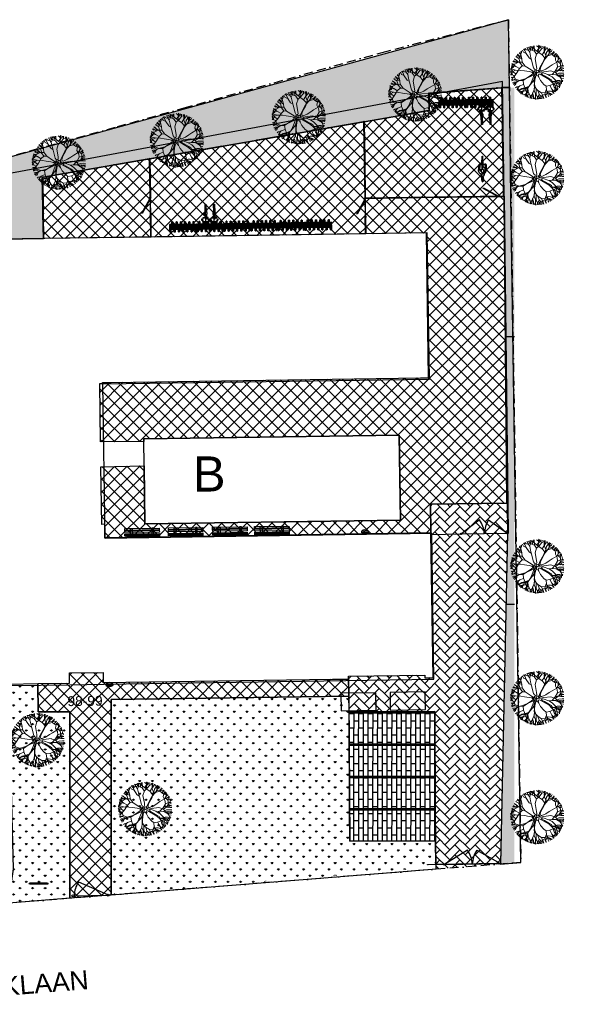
# Model space of a CAD drawing. Extents: x 147111805 to 147230536, y 410950310 to 411028142.
# Tile 260 of 260: x 147191319 to 147230536, y 410950310 to 411020410. Entities that reach past the tile are written whole.
import ezdxf

# ---------------------------------------------------------------- set-up
doc = ezdxf.new("R2010")
doc.units = 0
doc.header["$LTSCALE"] = 100
doc.linetypes.add('BORDER', pattern=[44.45, 12.7, -6.35, 12.7, -6.35, 0, -6.35])
doc.layers.add('T--A9041--_VERHARDINGEN_Bestraat', color=7, linetype='Continuous', true_color=0xcba65d, transparency=0.3)
doc.layers.add('T--A9041--_VERHARDINGEN_Fietsenhok', color=52, linetype='Continuous', transparency=0.3)
doc.layers.add('T--A9041--_VERHARDINGEN_Tegels', color=9, linetype='Continuous', transparency=0.3)
doc.layers.add('T--A9042--_BEPLANTINGEN', color=81, linetype='Continuous', lineweight=0)
doc.layers.add('T--L9042--_BEPLANTINGEN_Bomen', color=82, linetype='Continuous', lineweight=0)
for name, color, linetype in [('T--L$1----_PERCEELSGRENS', 6, 'BORDER'), ('T--L9020--_GEBOUW_Contour', 1, 'Continuous'), ('T--L9032--_HEKWERK_018', 1, 'FENCELINE1'), ('T--L9032--_HEKWERK_050', 4, 'FENCELINE1'), ('T--L9041--_VERHARDINGEN', 9, 'Continuous'), ('T--L9042--_BEPLANTINGEN', 3, 'Continuous'), ('T--L9071--_TERREINMEUBILAIR_Stoelen', 1, 'Continuous'), ('T--L9071--_TERREINMEUBILAIR_Tafels', 30, 'Continuous'), ('T--T$1----_ADRES_Huisnummer', 4, 'Continuous'), ('T--T$1----_ADRES_Straat', 7, 'Continuous'), ('T--T9020--_GEBOUW', 170, 'Continuous')]:
    doc.layers.add(name, color=color, linetype=linetype)
doc.layers.add('T--L9071--_TERREINMEUBILAIR_Afvalbak', color=7, linetype='Continuous', true_color=0xf8991e)
doc.layers.add('T--L9071--_TERREINMEUBILAIR_Fietsrek', color=7, linetype='Continuous', true_color=0xf8991e)
doc.styles.add('KW1C', font='isocpeur.ttf', dxfattribs={"height": 250})
doc.styles.get("Standard").update_dxf_attribs({"font": 'arial.ttf'})
doc.linetypes.add('FENCELINE1', pattern='A,6.35,-2.54,[133,ltypeshp.shx,S=2.54,R=0,X=-2.54,Y=0],-2.54,25.4', length=36.83)

# ---------------------------------------------------------------- blocks, each defined once
blk = doc.blocks.new('boom13')
at = {"layer": 'T--L9042--_BEPLANTINGEN_Bomen'}
for p, q in [((-606, 955), (-1011, 1186)), ((-679, 738), (-388, 450)), ((-449, 798), (-606, 955)), ((-370, 711), (-449, 798)), ((-213, 484), (-370, 711)), ((137, 948), (50, 672)), ((299, 369), (659, 718)), ((-966, 249), (-645, 88)), ((-204, 179), (-722, 696)), ((-645, 88), (-379, 36)), ((-388, 450), (-261, 327)), ((-379, 36), (-204, 40)), ((-261, 327), (-187, 297)), ((-156, 367), (-213, 484)), ((-170, 127), (-204, 179)), ((-204, 40), (-170, 70)), ((-187, 297), (-156, 327)), ((-170, 70), (-170, 127)), ((-156, 327), (-156, 367)), ((50, 672), (6, 360)), ((6, 360), (32, 289)), ((32, 289), (121, 280)), ((121, 280), (299, 369)), ((228, 49), (201, 13)), ((201, 13), (201, -58)), ((388, 76), (228, 49)), ((950, 127), (388, 76)), ((201, -58), (255, -111)), ((255, -111), (362, -147)), ((362, -147), (935, -144))]:
    blk.add_line(p, q, dxfattribs=at)
for points in [[(-969, 892), (-1014, 1192), (-1158, 1337), (-1303, 1415)], [(-1254, 1296), (-1229, 1464), (-1251, 1463)], [(-1095, 1504), (-1160, 1475), (-1194, 1518)], [(-966, 249), (-1136, 377), (-1160, 636), (-1100, 999), (-1069, 1336), (-1084, 1501), (-1026, 1635)], [(-1158, 1348), (-1114, 1592)], [(-838, 771), (-961, 988), (-951, 1244), (-993, 1420), (-1088, 1527), (-1114, 1604)], [(-874, 1546), (-1008, 1540), (-1062, 1627)], [(-702, 1481), (-858, 1537), (-925, 1692)], [(-169, 984), (-173, 989), (-374, 1274), (-593, 1370), (-859, 1546), (-920, 1704)], [(-814, 1737), (-669, 1392), (-536, 1248), (-447, 981), (-524, 1248), (-480, 1481), (-536, 1726), (-569, 1837)], [(-585, 1378), (-599, 1520), (-669, 1591), (-715, 1702), (-785, 1773)], [(-708, 1694), (-659, 1803)], [(-669, 1381), (-636, 1592), (-702, 1793)], [(-413, 759), (-447, 992), (-269, 1281), (-35, 1515), (-13, 1692), (-46, 1926)], [(-257, 1303), (-235, 1570), (-369, 1759), (-402, 1881)], [(-366, 1282), (-285, 1517), (-346, 1659), (-369, 1793), (-399, 1887)], [(-313, 1681), (-246, 1770), (-257, 1904)], [(-285, 1532), (-63, 1735), (-14, 1860), (-45, 1939)], [(-189, 1626), (-250, 1894)], [(-224, 1581), (-146, 1704), (-124, 1926)], [(-55, 1742), (181, 1756), (261, 1834), (270, 1904)], [(-35, 1515), (210, 1548), (477, 1492), (599, 1537), (788, 1637), (821, 1737)], [(-22, 1868), (112, 1906)], [(137, 948), (215, 1182), (313, 1542), (331, 1778), (411, 1903)], [(354, 1515), (343, 1637), (165, 1748), (199, 1926)], [(269, 1841), (364, 1903)], [(321, 1550), (472, 1698), (497, 1863)], [(343, 1648), (488, 1704), (532, 1826)], [(499, 1715), (710, 1781)], [(590, 1752), (544, 1831)], [(707, 1648), (598, 1744), (607, 1815)], [(929, 1057), (924, 1363), (729, 1530), (715, 1656), (740, 1774)], [(800, 1490), (920, 1686)], [(848, 806), (945, 1056), (1095, 1189), (1176, 1392), (1248, 1462)], [(988, 1381), (922, 1526), (922, 1604), (933, 1648)], [(932, 1371), (1068, 1535), (1076, 1574)], [(1020, 1171), (1001, 1377), (1055, 1484), (1130, 1550)], [(1040, 1500), (1046, 1595)], [(-1509, -64), (-1555, 179), (-1512, 448), (-1563, 568), (-1672, 752), (-1774, 780)], [(-1451, 712), (-1677, 725), (-1768, 772)], [(-1157, 647), (-1453, 701), (-1638, 830), (-1700, 903)], [(-1427, 965), (-1568, 891), (-1646, 887), (-1690, 896)], [(-1598, 808), (-1608, 902), (-1661, 962)], [(-1548, 1010), (-1643, 1011)], [(-679, 738), (-791, 848), (-980, 892), (-1347, 903), (-1637, 1026)], [(-1218, 1007), (-1423, 978), (-1532, 1026), (-1602, 1097)], [(-1330, 1129), (-1455, 1092), (-1557, 1142)], [(-1383, 1234), (-1502, 1265)], [(-722, 696), (-968, 847), (-1210, 999), (-1342, 1181), (-1459, 1300)], [(-972, 987), (-1092, 1170), (-1254, 1296), (-1400, 1311)], [(-1104, 1115), (-1320, 1126), (-1373, 1231), (-1358, 1377)], [(-169, 984), (-101, 476), (-74, 236), (-3, 182), (130, 191), (264, 289), (685, 691)], [(659, 718), (855, 798), (1090, 685), (1371, 447), (1644, 247), (1792, 175), (1878, 56)], [(685, 691), (848, 929), (1012, 1163), (1200, 1286), (1325, 1397)], [(766, 803), (988, 914), (1244, 892), (1422, 926), (1533, 1014), (1611, 1037)], [(945, 124), (950, 127), (1245, 314), (1352, 529), (1541, 785), (1701, 838)], [(988, 926), (1177, 1037), (1311, 1192), (1333, 1337)], [(1098, 677), (1297, 903), (1502, 996), (1597, 1011)], [(1119, 1196), (1316, 1218), (1395, 1296)], [(1214, 1211), (1341, 1351)], [(1305, 896), (1432, 1083), (1519, 1137)], [(1311, 1192), (1478, 1159), (1478, 1181)], [(1463, 973), (1549, 932), (1627, 947)], [(1542, 801), (1542, 935), (1631, 984)], [(1600, 578), (1633, 704), (1728, 766)], [(-1529, 325), (-1650, 308), (-1752, 124), (-1932, 149)], [(-1667, 148), (-1877, 180), (-1915, 167)], [(-1395, 307), (-1656, 145), (-1699, -108), (-1799, -185), (-1913, -224)], [(-1138, 366), (-1403, 320), (-1594, 382), (-1810, 346), (-1907, 371)], [(-1674, 471), (-1860, 508)], [(-1661, 307), (-1724, 449), (-1848, 487)], [(-1613, 398), (-1733, 556), (-1840, 584)], [(-1736, 459), (-1813, 667)], [(-879, -432), (-510, -289), (-226, -147), (-217, -67), (-297, 5), (-404, 31)], [(0, 162), (-62, 137), (-62, 37), (0, 0), (100, -12), (125, 25), (112, 112), (75, 137), (37, 125), (0, 150)], [(1252, 306), (1483, 213), (1628, 268), (1763, 283), (1859, 309)], [(1360, 520), (1502, 527), (1577, 594), (1689, 634), (1764, 701)], [(1472, 391), (1592, 570), (1710, 561), (1827, 474)], [(1499, 212), (1690, -20), (1812, -74), (1893, -48)], [(1521, -126), (1674, 12), (1792, 33), (1890, 12)], [(1587, 113), (1858, 159)], [(1681, 627), (1788, 573)], [(1718, 569), (1805, 655)], [(1797, 55), (1876, 106)], [(1800, 183), (1809, 254), (1864, 261)], [(-1701, -27), (-1930, -25)], [(-879, -432), (-967, -449), (-1264, -286), (-1509, -64), (-1688, -51), (-1919, -96)], [(-1566, -256), (-1692, -185), (-1916, -173)], [(-1662, -350), (-1754, -288), (-1887, -306)], [(-1789, -188), (-1814, -330), (-1879, -359)], [(-1505, -468), (-1710, -415), (-1864, -478)], [(-1817, -341), (-1861, -422)], [(-1287, -276), (-1555, -267), (-1737, -410), (-1857, -449)], [(-891, -407), (-1135, -370), (-1495, -471), (-1706, -577), (-1854, -573)], [(-1728, -663), (-1831, -613)], [(-1693, -853), (-1356, -691), (-1218, -551), (-956, -449), (-1218, -540), (-1454, -507), (-1695, -574), (-1805, -613)], [(-1477, -889), (-1610, -694), (-1718, -666), (-1783, -695)], [(-1344, -691), (-1557, -668), (-1754, -744)], [(-492, -352), (-495, -358), (-911, -922), (-881, -1160), (-895, -1478), (-999, -1611)], [(-702, -669), (-806, -786), (-841, -977), (-833, -1345), (-941, -1639)], [(-891, -407), (-492, -352), (-218, -204), (-135, -200), (-113, -230), (-130, -300), (-237, -923)], [(-702, -669), (-359, -405), (-163, -271), (-39, -236), (59, -236), (166, -271), (264, -360), (639, -692)], [(319, -824), (184, -520), (95, -342), (15, -298), (-39, -325), (-83, -431), (-318, -1107)], [(-87, -62), (-162, -87), (-125, -162), (-62, -150), (0, -125), (0, -62), (-37, -50), (-100, -75)], [(638, -689), (708, -890), (584, -1119), (332, -1387), (120, -1650), (40, -1795), (-83, -1874)], [(75, -100), (37, -150), (112, -200), (150, -162), (137, -87), (75, -100)], [(637, -691), (642, -693), (968, -818), (1204, -776), (1522, -774), (1661, -871)], [(935, -144), (1224, -133), (1510, -124), (1721, -202), (1884, -236)], [(986, -142), (1123, -269), (1479, -385), (1713, -415), (1834, -501)], [(1486, -393), (1626, -551), (1790, -585)], [(1535, -766), (1643, -686), (1736, -728)], [(1565, -784), (1666, -680), (1736, -692)], [(1674, -672), (1756, -630)], [(1697, -28), (1699, -264), (1772, -347), (1843, -360)], [(1780, -356), (1837, -454)], [(1821, -67), (1852, -203)], [(-1602, -926), (-1703, -830)], [(-1179, -979), (-1466, -892), (-1599, -915), (-1651, -982)], [(-1443, -729), (-1491, -887), (-1643, -962)], [(-318, -1107), (-576, -1144), (-942, -1102), (-1280, -1088), (-1443, -1111), (-1580, -1060)], [(-1287, -1178), (-1533, -1146)], [(-1308, -945), (-1507, -1134)], [(-1445, -1122), (-1413, -1185), (-1455, -1222)], [(-922, -919), (-1165, -971), (-1255, -1096), (-1359, -1184), (-1424, -1259)], [(-841, -966), (-1139, -1026), (-1276, -1177), (-1346, -1326)], [(-1057, -1112), (-1057, -1328), (-1160, -1386), (-1306, -1378)], [(-1162, -1397), (-1187, -1517)], [(-892, -1157), (-1006, -1242), (-1031, -1339), (-1102, -1435), (-1127, -1532)], [(-1059, -1339), (-1017, -1461), (-1061, -1566)], [(-587, -1142), (-626, -1440), (-745, -1631), (-816, -1696)], [(-237, -923), (-239, -1212), (-245, -1498), (-333, -1704), (-375, -1866)], [(-307, -1109), (-249, -1371), (-300, -1565), (-254, -1779), (-274, -1877)], [(-235, -1363), (-61, -1615), (194, -1645), (276, -1742), (321, -1853)], [(319, -824), (428, -1069), (547, -1423), (663, -1629), (666, -1778)], [(576, -1126), (792, -1336), (874, -1546), (884, -1641)], [(717, -882), (962, -992), (1087, -1149), (1286, -1240), (1352, -1315)], [(963, -1385), (775, -1528), (752, -1636), (784, -1700)], [(784, -1343), (965, -1480), (1014, -1570)], [(963, -976), (1270, -987), (1446, -800), (1573, -792), (1689, -823)], [(966, -829), (1029, -1069), (1159, -1153), (1252, -1252), (1330, -1314)], [(1038, -1082), (966, -1374), (995, -1505), (1065, -1554)], [(1011, -1213), (1210, -1402)], [(1093, -1173), (1105, -1371), (1179, -1454)], [(1103, -1268), (1237, -1402)], [(1201, -787), (1292, -897), (1390, -917), (1490, -983), (1588, -1004)], [(1277, -995), (1434, -1138), (1473, -1149)], [(1403, -869), (1592, -998)], [(1479, -981), (1500, -1099)], [(-1099, -1424), (-1218, -1439)], [(-887, -1491), (-812, -1602), (-859, -1694)], [(-726, -1590), (-819, -1605), (-876, -1661)], [(-637, -1438), (-639, -1665), (-681, -1758)], [(-316, -1584), (-467, -1712), (-490, -1821)], [(-386, -1649), (-414, -1837)], [(-248, -1508), (-117, -1669), (-102, -1788), (-127, -1884)], [(-63, -1626), (-84, -1837), (-69, -1874)], [(-81, -1793), (-33, -1875)], [(47, -1803), (118, -1815), (122, -1870)], [(113, -1651), (122, -1880)], [(271, -1486), (445, -1614), (430, -1731), (336, -1844)], [(278, -1731), (422, -1749), (454, -1813)], [(433, -1752), (515, -1792)], [(437, -1740), (518, -1831)], [(452, -1623), (576, -1662), (633, -1760)], [(544, -1434), (501, -1641), (572, -1792)], [(750, -1647), (705, -1752)], [(853, -1505), (808, -1589), (819, -1668)], [(1006, -1508), (916, -1614)]]:
    blk.add_lwpolyline(points, dxfattribs=at)
blk = doc.blocks.new('Buitenbank vast 245x60cm')
at = {"layer": 'T--L9071--_TERREINMEUBILAIR_Stoelen', "linetype": 'Continuous'}
for points in [[(130, 2450), (130, 0), (0, 0), (0, 2450)], [(290, 2450), (290, 0), (160, 0), (160, 2450)], [(475, 2450), (475, 0), (390, 0), (390, 2450)], [(575, 2450), (575, 0), (490, 0), (490, 2450)], [(600, 1920), (600, 2050), (0, 2050), (0, 1920)], [(600, 530), (600, 400), (0, 400), (0, 530)]]:
    blk.add_lwpolyline(points, close=True, dxfattribs=at)
blk = doc.blocks.new('Afvalbak')
at = {"layer": 'T--L9071--_TERREINMEUBILAIR_Afvalbak', "linetype": 'Continuous'}
blk.add_lwpolyline([(-65, 0), (65, 0), (65, -460), (-65, -460)], close=True, dxfattribs=at)
for centre, start, end in [((225.625, -230), 141.64198395, 218.35801605), ((-225.625, -230), 321.64198395, 38.35801605)]:
    blk.add_arc(centre, 370.625, start, end, dxfattribs=at)
blk = doc.blocks.new('Ingang wb buitenpoort1')
at = {"layer": 'T--L9032--_HEKWERK_050'}
for points in [[(-985, 401), (-55, 2449)], [(0, 75), (0, 2425)]]:
    blk.add_lwpolyline(points, dxfattribs=at)
for centre in [(0, 2500), (0, 0)]:
    blk.add_circle(centre, 75, dxfattribs=at)
blk.add_arc((125, 2103), 2032, 236.89345, 266.46896, dxfattribs=at)
blk = doc.blocks.new('Ingang wb buitenpoort2')
at = {"layer": 'T--L9032--_HEKWERK_050'}
for points in [[(-1005, 3516), (-50, 5150)], [(-20, 1240), (-20, 5140)], [(-1005, 2864), (-50, 1230)], [(-20, 1140), (-20, 40)]]:
    blk.add_lwpolyline(points, dxfattribs=at)
blk.add_lwpolyline([(-40, 40), (0, 40), (0, 0), (0, 0), (-40, 0)], close=True, dxfattribs=at)
for centre in [(-20, 5190), (-20, 1190)]:
    blk.add_circle(centre, 50, dxfattribs=at)
for centre, start, end in [((105, 5218), 236.89345, 266.46896), ((105, 1162), 93.53104, 123.10655)]:
    blk.add_arc(centre, 2032, start, end, dxfattribs=at)
blk = doc.blocks.new('Ingang wb buitenpoort3')
at = {"layer": 'T--L9032--_HEKWERK_050'}
for points in [[(-985, 4126), (-30, 5410)], [(0, 2200), (0, 5400)], [(-985, 3474), (-30, 2190)], [(0, 0), (0, 2100)]]:
    blk.add_lwpolyline(points, dxfattribs=at)
for centre in [(0, 5450), (0, 2150)]:
    blk.add_circle(centre, 50, dxfattribs=at)
for centre, start, end in [((125, 5828), 236.89345, 266.46896), ((125, 1772), 93.53104, 123.10655)]:
    blk.add_arc(centre, 2032, start, end, dxfattribs=at)
blk = doc.blocks.new('Informatie bord locatie')
at = {"layer": 'T--L9071--_TERREINMEUBILAIR_Stoelen'}
blk.add_lwpolyline([(50, 50), (1180, 50), (1180, -50), (50, -50)], close=True, dxfattribs=at)
for centre in [(0, 0), (1230, 0)]:
    blk.add_circle(centre, 50, dxfattribs=at)
at = {"layer": 'T--L9071--_TERREINMEUBILAIR_Stoelen', "insert": (175, 47), "char_height": 90, "attachment_point": 1, "style": 'KW1C'}
blk.add_mtext_dynamic_manual_height_columns('Informatie bord', width=1099.89, gutter_width=1250, heights=[0], dxfattribs=at)
blk = doc.blocks.new('*U36')
at = {"layer": 'T--L9071--_TERREINMEUBILAIR_Tafels'}
blk.add_lwpolyline([(-2500, 1250), (-2500, 0), (0, 0), (0, 1250)], close=True, dxfattribs=at)
blk = doc.blocks.new('Fietsenstalling ingang leerlingen')
at = {"layer": 'T--L9032--_HEKWERK_018'}
for points in [[(0, 756), (60, 756), (60, 696), (0, 696)], [(60, 726), (60, 746), (85, 746), (85, 706), (60, 706)], [(60, 706), (120, 706), (120, 696), (60, 696)], [(265, 1345), (1278, 760), (1258, 725), (245, 1310)], [(1330, 756), (1390, 756), (1390, 696), (1330, 696)]]:
    blk.add_lwpolyline(points, close=True, dxfattribs=at)
blk = doc.blocks.new('Hekwerkpaal fietsenstalling 6cm')
at = {"layer": 'T--L9032--_HEKWERK_018'}
blk.add_circle((0, 0), 30, dxfattribs=at)
blk = doc.blocks.new('Standaard heklengte 252cm')
at = {"layer": 'T--L9032--_HEKWERK_018', "ltscale": 0.1}
blk.add_line((10, 5), (2510, 5), dxfattribs=at)
at = {"layer": 'T--L9032--_HEKWERK_018'}
for points in [[(10, 0), (0, 0), (0, 10), (10, 10)], [(2520, 0), (2510, 0), (2510, 10), (2520, 10)]]:
    blk.add_lwpolyline(points, close=True, dxfattribs=at)
at = {"layer": 'T--L9032--_HEKWERK_018', "color": 8, "linetype": 'Continuous'}
blk.add_lwpolyline([(2510, -5), (10, -5), (10, 15), (2510, 15)], close=True, dxfattribs=at)
blk = doc.blocks.new('Fietsenstalling Weidonklaan B')
at = {"layer": 'T--L9032--_HEKWERK_018', "ltscale": 0.1}
for p, q in [((-10249, 32482), (-10267, 32776)), ((-10106, 30226), (-10244, 32402)), ((-2530, 32776), (-2530, 32531)), ((-2530, 31121), (-2530, 30731)), ((-9901, 27611), (-8761, 27601)), ((-8715, 27561), (-8395, 25526)), ((-7947, 22938), (-5150, 22951)), ((-5541, 7646), (-2840, 7646)), ((-1758, 0), (-10, 0))]:
    blk.add_line(p, q, dxfattribs=at)
at = {"layer": 'T--L9032--_HEKWERK_018', "ltscale": 0.08}
blk.add_line((-1430, 7646), (-70, 7646), dxfattribs=at)
at = {"layer": 'T--L9032--_HEKWERK_018', "color": 8, "linetype": 'Continuous'}
for points in [[(-10259, 32481), (-10277, 32776), (-10257, 32777), (-10239, 32483)], [(-10116, 30226), (-10254, 32402), (-10234, 32403), (-10096, 30227)], [(-2540, 32531), (-2540, 32776), (-2520, 32776), (-2520, 32531)], [(-2540, 30731), (-2540, 31121), (-2520, 31121), (-2520, 30731)], [(-9901, 27621), (-8761, 27611), (-8761, 27591), (-9901, 27601)], [(-8405, 25524), (-8725, 27559), (-8705, 27562), (-8385, 25527)], [(-5150, 22941), (-7947, 22928), (-7947, 22948), (-5150, 22961)], [(-2840, 7636), (-5541, 7636), (-5541, 7656), (-2840, 7656)], [(-70, 7636), (-1430, 7636), (-1430, 7656), (-70, 7656)], [(-10, -10), (-1758, -10), (-1758, 10), (-10, 10)]]:
    blk.add_lwpolyline(points, close=True, dxfattribs=at)
at = {"layer": 'T--L9032--_HEKWERK_018'}
for points in [[(-10272, 32776), (-10273, 32786), (-10263, 32787), (-10262, 32777)], [(-10253, 32472), (-10254, 32482), (-10244, 32482), (-10243, 32472)], [(-10249, 32402), (-10249, 32412), (-10239, 32412), (-10239, 32402)], [(-2535, 32776), (-2535, 32786), (-2525, 32786), (-2525, 32776)], [(-2535, 32521), (-2535, 32531), (-2525, 32531), (-2525, 32521)], [(-2535, 31121), (-2535, 31131), (-2525, 31131), (-2525, 31121)], [(-10111, 30216), (-10111, 30226), (-10101, 30227), (-10101, 30217)], [(-2535, 30721), (-2535, 30731), (-2525, 30731), (-2525, 30721)], [(-9911, 27616), (-9901, 27616), (-9901, 27606), (-9911, 27606)], [(-8761, 27606), (-8751, 27606), (-8751, 27596), (-8761, 27596)], [(-8720, 27560), (-8721, 27570), (-8712, 27572), (-8710, 27562)], [(-8398, 25515), (-8400, 25525), (-8390, 25527), (-8388, 25517)], [(-7947, 22933), (-7957, 22933), (-7957, 22943), (-7947, 22943)], [(-5140, 22946), (-5150, 22946), (-5150, 22956), (-5140, 22956)], [(-1160, 22946), (-1170, 22946), (-1170, 22956), (-1160, 22956)], [(-90, 22941), (-1160, 22941), (-1160, 22961), (-90, 22961)], [(-80, 22946), (-90, 22946), (-90, 22956), (-80, 22956)], [(-5541, 7641), (-5551, 7641), (-5551, 7651), (-5541, 7651)], [(-2830, 7641), (-2840, 7641), (-2840, 7651), (-2830, 7651)], [(-1430, 7641), (-1440, 7641), (-1440, 7651), (-1430, 7651)], [(-60, 7641), (-70, 7641), (-70, 7651), (-60, 7651)], [(-1758, -5), (-1768, -5), (-1768, 5), (-1758, 5)], [(0, -5), (-10, -5), (-10, 5), (0, 5)]]:
    blk.add_lwpolyline(points, close=True, dxfattribs=at)
for p in [(-10240, 32811), (-7660, 32811), (-5080, 32811), (-4348, -5)]:
    blk.add_blockref('Standaard heklengte 252cm', p, dxfattribs=at)
for name, p, rotation in [('Fietsenstalling ingang leerlingen', (-1804, 31131), 89.99999999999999), ('Standaard heklengte 252cm', (-10107, 30156), 273.6159874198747), ('Standaard heklengte 252cm', (-2525, 28141), 90), ('Standaard heklengte 252cm', (-2525, 25561), 90), ('Standaard heklengte 252cm', (-7987, 22968), 98.94212816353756), ('Standaard heklengte 252cm', (-2525, 22981), 90), ('Standaard heklengte 252cm', (-7586, 20420), 98.94212816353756), ('Standaard heklengte 252cm', (-2560, 22956), 180), ('Fietsenstalling ingang leerlingen', (-1170, 23677), 180), ('Hekwerkpaal fietsenstalling 6cm', (-50, 22951), 270), ('Standaard heklengte 252cm', (-7185, 17871), 98.94212816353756), ('Standaard heklengte 252cm', (-6784, 15322), 98.94212816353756), ('Standaard heklengte 252cm', (-6383, 12774), 98.94212816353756), ('Standaard heklengte 252cm', (-5982, 10225), 98.94212816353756), ('Standaard heklengte 252cm', (-5581, 7676), 98.94212816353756), ('Standaard heklengte 252cm', (-5180, 5128), 98.94212816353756), ('Fietsenstalling ingang leerlingen', (-1440, 8372), 180), ('Standaard heklengte 252cm', (-4779, 2579), 98.94212816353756), ('Standaard heklengte 252cm', (-4378, 30), 98.94212816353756)]:
    blk.add_blockref(name, p, dxfattribs=dict(at, rotation=rotation))
at = {"layer": 'T--L9032--_HEKWERK_050'}
for p, rotation in [((-10270, 32816), 270), ((-10246, 32442), 273.6159874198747), ((-7690, 32816), 270), ((-5110, 32816), 270), ((-2530, 32816), 270), ((-10104, 30187), 273.6159874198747), ((-2530, 30691), 270), ((-2530, 28111), 270), ((-9941, 27612), 183.6159874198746), ((-8721, 27600), 179.470303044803), ((-8389, 25486), 278.9421281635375), ((-2530, 25531), 270), ((-7987, 22938), 278.9421281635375), ((-5110, 22951), 270), ((-7586, 20389), 278.9421281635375), ((-7185, 17840), 278.9421281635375), ((-6784, 15292), 278.9421281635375), ((-6383, 12743), 278.9421281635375), ((-5982, 10195), 278.9421281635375), ((-5581, 7646), 278.9421281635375), ((-30, 7646), 270), ((-5180, 5097), 278.9421281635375), ((-4779, 2549), 278.9421281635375), ((-4378, 0), 278.9421281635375), ((-1798, 0), 270)]:
    blk.add_blockref('Hekwerkpaal fietsenstalling 6cm', p, dxfattribs=dict(at, rotation=rotation))
blk = doc.blocks.new('Fietsenrek 13x')
at = {"layer": 'T--L9071--_TERREINMEUBILAIR_Fietsrek'}
for points in [[(0, 0), (1925, 0), (1925, 350), (0, 350)], [(27.5, 335), (42.5, 335), (42.5, -185), (27.5, -185)], [(30, 30), (1895, 30), (1895, 320), (30, 320)], [(82.5, 335), (97.5, 335), (97.5, -185), (82.5, -185)], [(192.5, 15), (177.5, 15), (177.5, 535), (192.5, 535)], [(192.5, 535), (232.5, 535), (232.5, 530), (192.5, 530)], [(247.5, 15), (232.5, 15), (232.5, 535), (247.5, 535)], [(327.5, 335), (342.5, 335), (342.5, -185), (327.5, -185)], [(382.5, 335), (397.5, 335), (397.5, -185), (382.5, -185)], [(492.5, 15), (477.5, 15), (477.5, 535), (492.5, 535)], [(492.5, 535), (532.5, 535), (532.5, 530), (492.5, 530)], [(547.5, 15), (532.5, 15), (532.5, 535), (547.5, 535)], [(627.5, 335), (642.5, 335), (642.5, -185), (627.5, -185)], [(682.5, 335), (697.5, 335), (697.5, -185), (682.5, -185)], [(792.5, 15), (777.5, 15), (777.5, 535), (792.5, 535)], [(792.5, 535), (832.5, 535), (832.5, 530), (792.5, 530)], [(847.5, 15), (832.5, 15), (832.5, 535), (847.5, 535)], [(927.5, 335), (942.5, 335), (942.5, -185), (927.5, -185)], [(982.5, 335), (997.5, 335), (997.5, -185), (982.5, -185)], [(1092.5, 15), (1077.5, 15), (1077.5, 535), (1092.5, 535)], [(1092.5, 535), (1132.5, 535), (1132.5, 530), (1092.5, 530)], [(1147.5, 15), (1132.5, 15), (1132.5, 535), (1147.5, 535)], [(1227.5, 335), (1242.5, 335), (1242.5, -185), (1227.5, -185)], [(1282.5, 335), (1297.5, 335), (1297.5, -185), (1282.5, -185)], [(1392.5, 15), (1377.5, 15), (1377.5, 535), (1392.5, 535)], [(1392.5, 535), (1432.5, 535), (1432.5, 530), (1392.5, 530)], [(1447.5, 15), (1432.5, 15), (1432.5, 535), (1447.5, 535)], [(1527.5, 335), (1542.5, 335), (1542.5, -185), (1527.5, -185)], [(1582.5, 335), (1597.5, 335), (1597.5, -185), (1582.5, -185)], [(1692.5, 15), (1677.5, 15), (1677.5, 535), (1692.5, 535)], [(1692.5, 535), (1732.5, 535), (1732.5, 530), (1692.5, 530)], [(1747.5, 15), (1732.5, 15), (1732.5, 535), (1747.5, 535)], [(1827.5, 335), (1842.5, 335), (1842.5, -185), (1827.5, -185)], [(1882.5, 335), (1897.5, 335), (1897.5, -185), (1882.5, -185)], [(82.5, -185), (42.5, -185), (42.5, -180), (82.5, -180)], [(382.5, -185), (342.5, -185), (342.5, -180), (382.5, -180)], [(682.5, -185), (642.5, -185), (642.5, -180), (682.5, -180)], [(982.5, -185), (942.5, -185), (942.5, -180), (982.5, -180)], [(1282.5, -185), (1242.5, -185), (1242.5, -180), (1282.5, -180)], [(1582.5, -185), (1542.5, -185), (1542.5, -180), (1582.5, -180)], [(1882.5, -185), (1842.5, -185), (1842.5, -180), (1882.5, -180)]]:
    blk.add_lwpolyline(points, close=True, dxfattribs=at)
blk = doc.blocks.new('Fiets met persoon 021')
for p, q in [((-38, 1550), (12, 1550)), ((-38, 1264), (-38, 1550)), ((-25, 1550), (-25, 1850)), ((-25, 1850), (-25, 1850)), ((-25, 1850), (0, 1850)), ((-25, 1550), (-25, 1550)), ((0, 1850), (0, 1550)), ((12, 1550), (12, 1264)), ((-239, 1249), (-288, 1235)), ((-288, 1235), (-280, 1211)), ((-254, 1218), (-280, 1211)), ((-200, 889), (-200, 839)), ((-200, 889), (-178, 889)), ((-200, 839), (-199, 839)), ((-182, 1264), (166, 1264)), ((-180, 1239), (162, 1239)), ((-142, 889), (-125, 889)), ((-135, 839), (-125, 839)), ((-125, 889), (-125, 785)), ((-125, 864), (-100, 864)), ((-100, 864), (-100, 833)), ((-38, 1150), (-38, 1239)), ((-38, 1150), (12, 1150)), ((-25, 903), (-25, 1150)), ((-25, 1150), (-25, 1150)), ((0, 1150), (0, 902)), ((12, 1239), (12, 1150)), ((73, 739), (75, 739)), ((162, 1239), (172, 1236)), ((245, 1241), (266, 1235)), ((255, 1212), (259, 1211)), ((266, 1235), (259, 1211)), ((-103, 588), (-135, 522)), ((-91, 450), (69, 450)), ((-88, 374), (-88, 124)), ((-88, 374), (62, 374)), ((-88, 324), (62, 324)), ((-88, 274), (62, 274)), ((-88, 224), (62, 224)), ((-88, 174), (62, 174)), ((-88, 124), (62, 124)), ((-38, 50), (-38, 450)), ((-38, 50), (12, 50)), ((-25, 50), (-25, 50)), ((-25, 0), (-25, 50)), ((-25, 0), (0, 0)), ((0, 50), (0, 0)), ((12, 450), (12, 50)), ((62, 124), (62, 374)), ((81, 587), (114, 522))]:
    blk.add_line(p, q)
for points in [[(-231, 1265), (-286, 1153), (-303, 918), (-315, 873), (-312, 824), (-297, 759), (-274, 704), (-228, 651), (-150, 597), (-48, 577), (3, 578), (77, 586), (132, 609), (180, 655), (215, 723), (240, 778), (270, 873), (272, 1159), (238, 1262), (211, 1273, 0.494374), (163, 1259), (179, 1215), (152, 873), (121, 828), (112, 796), (87, 766)], [(-231, 1265, -0.52003), (-184, 1278), (-180, 1239), (-209, 1142), (-216, 901), (-216, 860), (-186, 794), (-113, 785)]]:
    blk.add_lwpolyline(points, format="xyb")
for points in [[(-127, 785), (-142, 889), (-165, 905), (-190, 874), (-202, 830)], [(109, 531), (122, 555), (125, 606)]]:
    blk.add_lwpolyline(points)
blk.add_lwpolyline([(-18, 904, 0.121871), (-52, 894, 0.105302), (-83, 867, 0.088066), (-101, 828, 0.078834), (-107, 781, 0.078834), (-98, 735, 0.088066), (-77, 698, 0.105302), (-44, 673, 0.121871), (-9, 666, 0.121871), (25, 676, 0.105302), (56, 703, 0.088066), (74, 741, 0.078834), (80, 788, 0.078834), (71, 835, 0.088066), (49, 872, 0.105302), (17, 897, 0.121871)], format="xyb", close=True)
for centre, start, end in [((-91, 500), 153.43495, 270), ((69, 500), 270, 26.56505)]:
    blk.add_arc(centre, 50, start, end)
blk = doc.blocks.new('Fiets 016')
blk.add_line((-57, 1574), (0, 1574))
at = {"linetype": 'Continuous'}
for p, q in [((-29, 1930), (-29, 0)), ((-144, 966), (87, 966)), ((-139, 1274), (81, 1274)), ((-139, 1254), (81, 1254))]:
    blk.add_line(p, q, dxfattribs=at)
for points in [[(-57, 1274), (-57, 1574)], [(-47, 1930), (-10, 1930), (-10, 1574)], [(-47, 1574), (-47, 1930)], [(0, 1574), (0, 1274)], [(-87, 1066), (-47, 1066), (-47, 853)], [(-87, 782), (-87, 1066)], [(0, 1254), (0, 1209), (-57, 1209), (-57, 1254)], [(-57, 326), (-87, 326), (-87, 574)], [(0, 559), (0, 0), (-57, 0), (-57, 559)]]:
    blk.add_lwpolyline(points)
for points in [[(-259, 1044), (-299, 1044), (-299, 1144), (-259, 1144)], [(-208, 940), (-108, 940), (-108, 990), (-208, 990)], [(151, 940), (51, 940), (51, 990), (151, 990)], [(241, 1044), (201, 1044), (201, 1144), (241, 1144)]]:
    blk.add_lwpolyline(points, close=True)
blk.add_lwpolyline([(-116, 726, 0.08174), (-121, 712, 0.025899), (-129, 666, 0.443449), (-29, 555, 0.443449), (71, 666, 0.025899), (64, 712, 0.08174), (59, 726, 0.009088), (51, 739, -0.020409), (47, 745, -0.008758), (36, 768, -0.016375), (31, 780, -0.014797), (29, 785, -0.005198), (24, 799, -0.047746), (23, 804, 0.020764), (21, 816, 0.358182), (-29, 857, 0.358182), (-79, 816, 0.020764), (-80, 804, -0.047746), (-81, 799, -0.005198), (-86, 785, -0.014797), (-88, 780, -0.016375), (-93, 768, -0.008758), (-104, 745, -0.020409), (-108, 739, 0.009088)], format="xyb", close=True)
for centre, radius, start, end in [((-139, 1124), 150, 90, 172.71407), ((-139, 1124), 130, 90, 171.58559), ((81, 1124), 150, 7.28593, 90), ((81, 1124), 130, 8.41441, 90)]:
    blk.add_arc(centre, radius, start, end, dxfattribs=at)
blk = doc.blocks.new('hwb_0_ti-90_fietsenhok')
at = {"layer": 'T--L9071--_TERREINMEUBILAIR_Fietsrek'}
for name, p, rotation in [('Fietsenrek 13x', (90144, 94138), 90), ('Fiets 016', (91558, 95879), 90), ('Fiets 016', (91558, 95279), 90), ('Fiets met persoon 021', (95651, 95252), 90), ('Fietsenrek 13x', (90144, 92213), 90), ('Fietsenrek 13x', (98706, 82517), 90), ('Fietsenrek 13x', (98706, 80592), 90), ('Fietsenrek 13x', (98706, 78667), 90), ('Fietsenrek 13x', (98706, 76742), 90), ('Fietsenrek 13x', (98706, 74817), 90), ('Fiets 016', (96942, 76051), 270), ('Fiets 016', (96942, 75451), 270), ('Fietsenrek 13x', (98706, 72892), 90)]:
    blk.add_blockref(name, p, dxfattribs=dict(at, rotation=rotation))

msp = doc.modelspace()

# ---------------------------------------------------------------- hatches: boundary and pattern name
at = {"layer": 'T--A9041--_VERHARDINGEN_Bestraat'}
h = msp.add_hatch(dxfattribs=at)
h.set_pattern_fill('AR-HBONE', color=256, scale=5)
h.paths.add_polyline_path([(147226059, 410983847), (147226036, 410985988), (147220577, 410985929), (147220608, 410983866), (147220760, 410973557), (147220180, 410973549), (147220177, 410973749), (147214745, 410973668), (147214782, 410971126), (147220882, 410971159), (147220931, 410961959), (147220961, 410959937), (147225558, 410960293)])
at = {"layer": 'T--A9041--_VERHARDINGEN_Bestraat', "transparency": 33554508}
h = msp.add_hatch(dxfattribs=at)
h.set_pattern_fill('AR-BRSTD', color=256, scale=5, angle=90)
h.paths.add_polyline_path([(147220883, 410971059), (147214783, 410971026), (147214795, 410968826), (147220894, 410968859)])
h = msp.add_hatch(dxfattribs=at)
h.set_pattern_fill('AR-BRSTD', color=256, scale=5, angle=90)
h.paths.add_polyline_path([(147220895, 410968759), (147214795, 410968726), (147214807, 410966526), (147220907, 410966559)])
h = msp.add_hatch(dxfattribs=at)
h.set_pattern_fill('AR-BRSTD', color=256, scale=5, angle=90)
h.paths.add_polyline_path([(147220907, 410966459), (147214807, 410966426), (147214819, 410964226), (147220919, 410964259)])
h = msp.add_hatch(dxfattribs=at)
h.set_pattern_fill('AR-BRSTD', color=256, scale=5, angle=90)
h.paths.add_polyline_path([(147220920, 410964159), (147214820, 410964126), (147214831, 410961926), (147220931, 410961959)])
at = {"layer": 'T--A9041--_VERHARDINGEN_Fietsenhok'}
h = msp.add_hatch(dxfattribs=at)
h.set_pattern_fill('ANSI37', color=256, scale=200)
h.paths.add_polyline_path([(147193024, 411004821), (147192960, 411009191), (147200567, 411010503), (147200649, 411004934)])
h.paths.add_polyline_path([(147200669, 411004934), (147200587, 411010506), (147215822, 411013134), (147215953, 411005159)])
h.paths.add_polyline_path([(147215936, 411007700), (147215842, 411013138), (147220493, 411013940), (147220486, 411015159), (147225666, 411015564), (147225780, 411007845)])
at = {"layer": 'T--A9041--_VERHARDINGEN_Tegels'}
h = msp.add_hatch(dxfattribs=at)
h.set_pattern_fill('ANSI37', color=256, scale=200)
h.paths.add_polyline_path([(147197390, 410983523), (147197376, 410984483), (147197176, 410984480), (147197103, 410988580), (147200180, 410988649), (147200241, 410984519), (147218432, 410984788), (147218342, 410990836), (147200151, 410990568), (147200154, 410990386), (147197078, 410990357), (147197028, 410994499), (147197228, 410994502), (147197228, 410994572), (147197827, 410994581), (147219865, 410994906), (147220445, 410994915), (147220293, 411005224), (147215973, 411005160), (147215916, 411007699), (147225800, 411007825), (147225986, 410985988), (147220577, 410985929), (147220608, 410983866)])
h = msp.add_hatch(dxfattribs=at)
h.set_pattern_fill('ANSI37', color=256, scale=200)
h.paths.add_polyline_path([(147197843, 410971999), (147214766, 410972249), (147214748, 410973468), (147213601, 410973452), (147197273, 410973211), (147197262, 410973940), (147194862, 410973905), (147194873, 410973175), (147192613, 410973142), (147192643, 410971142), (147194893, 410971142), (147194893, 410957857), (147197843, 410958092)])
at = {"layer": 'T--A9042--_BEPLANTINGEN'}
h = msp.add_hatch(dxfattribs=at)
h.set_pattern_fill('GRASS', color=256, scale=25)
h.paths.add_polyline_path([(147225635, 411015581), (147225676, 411015604), (147225706, 411015575), (147226196, 411015582), (147226125, 411020410), (147190086, 411010475), (147190086, 411004775), (147193004, 411004821), (147193004, 411004831), (147192920, 411009199), (147192950, 411009229), (147192987, 411009216), (147220442, 411013952), (147220473, 411013989), (147220467, 411015129), (147220447, 411015176), (147220476, 411015199), (147220515, 411015182)])
h = msp.add_hatch(dxfattribs=at)
h.set_pattern_fill('GRASS', color=256, scale=25)
h.paths.add_polyline_path([(147226556, 411015574), (147225706, 411015574, -0.31378), (147225686, 411015546), (147225723, 411013023, -0.321904), (147225744, 411012995, -0.31378), (147225724, 411012967), (147225761, 411010443, -0.321904), (147225782, 411010415, -0.31378), (147225762, 411010387), (147225799, 411007864, -0.321904), (147225820, 411007835, -0.316402), (147225800, 411007807), (147226059, 410983847), (147225556, 410960327), (147226556, 410960327), (147226556, 410983852), (147226556, 411007830)])
h = msp.add_hatch(dxfattribs=at)
h.set_pattern_fill('GRASS', color=256, scale=25)
h.paths.add_polyline_path([(147194893, 410971142), (147192643, 410971142), (147192613, 410973139), (147190553, 410973108), (147190870, 410959963), (147190553, 410957510), (147194893, 410957857), (147194893, 410959997)])
h = msp.add_hatch(dxfattribs=at)
h.set_pattern_fill('GRASS', color=256, scale=25)
h.paths.add_polyline_path([(147214766, 410972249), (147197843, 410971999), (147197842, 410958092), (147220407, 410960063), (147220366, 410960250), (147220366, 410960270), (147220406, 410960271), (147220956, 410960259), (147220931, 410961959), (147214831, 410961926)])
at = {"layer": 'T--L9042--_BEPLANTINGEN'}
h = msp.add_hatch(dxfattribs=at)
h.set_pattern_fill('CROSS', color=256, scale=1500, angle=90)
h.set_pattern_definition([(90, (0, -36888), (-9525, 9525), [4762.5, -14287.5]), (180, (2381, -34507), (-9525, -9525), [4762.5, -14287.5])])
h.paths.add_polyline_path([(147226556, 411015574), (147225706, 411015574, -0.31378), (147225686, 411015546), (147225686, 411015535), (147225723, 411013035), (147225723, 411013023, -0.321904), (147225744, 411012995, -0.31378), (147225724, 411012967), (147225761, 411010443, -0.321904), (147225782, 411010415, -0.31378), (147225762, 411010387), (147225799, 411007865), (147225799, 411007865), (147225799, 411007864, -0.322355), (147225820, 411007835, -0.316402), (147225800, 411007807), (147226059, 410983847), (147225556, 410960327), (147226556, 410960327), (147226556, 410983852), (147226556, 411007830)])
at = {"layer": 'T--L9042--_BEPLANTINGEN', "true_color": 0x000000}
h = msp.add_hatch(dxfattribs=at)
h.set_pattern_fill('AR-BRSTD', color=18, angle=0.30573)
h.set_pattern_definition([(0.305731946, (2118484.09, -818403.665), (-0.3614705, 67.740835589), []), (90.305731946, (2118484.09, -818403.66), (-101.960024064, 67.198697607), [67.7418, -67.7418])])
h.paths.add_polyline_path([(147220882, 410971159), (147214782, 410971126), (147214783, 410971026), (147220883, 410971059)])
h = msp.add_hatch(dxfattribs=at)
h.set_pattern_fill('AR-BRSTD', color=18, angle=0.30573)
h.set_pattern_definition([(0.305731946, (2118496.36, -820703.63), (-0.3614705, 67.740835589), []), (90.305731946, (2118496.36, -820703.63), (-101.960024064, 67.198697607), [67.7418, -67.7418])])
h.paths.add_polyline_path([(147220894, 410968859), (147214795, 410968826), (147214795, 410968726), (147220895, 410968759)])
h = msp.add_hatch(dxfattribs=at)
h.set_pattern_fill('AR-BRSTD', color=18, angle=0.30573)
h.set_pattern_definition([(0.305731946, (2118508.635, -823003.6), (-0.3614705, 67.740835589), []), (90.305731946, (2118508.63, -823003.6), (-101.960024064, 67.198697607), [67.7418, -67.7418])])
h.paths.add_polyline_path([(147220907, 410966559), (147214807, 410966526), (147214807, 410966426), (147220907, 410966459)])
h = msp.add_hatch(dxfattribs=at)
h.set_pattern_fill('AR-BRSTD', color=18, angle=0.30573)
h.set_pattern_definition([(0.305731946, (2118520.91, -825303.566), (-0.3614705, 67.740835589), []), (90.305731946, (2118520.91, -825303.57), (-101.960024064, 67.198697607), [67.7418, -67.7418])])
h.paths.add_polyline_path([(147220919, 410964259), (147214819, 410964226), (147214820, 410964126), (147220920, 410964159)])

# ---------------------------------------------------------------- linework, layer by layer
at = {"layer": 'T--L$1----_PERCEELSGRENS', "ltscale": 0.5}
msp.add_lwpolyline([(147155383, 410999517), (147166709, 411003112), (147175585, 411006127), (147178860, 411007126), (147188030, 411009962), (147191112, 411010814), (147198276, 411012794), (147203023, 411014125), (147217145, 411018084), (147226125, 411020410), (147227012, 410960406), (147194893, 410957857), (147190553, 410957510), (147186948, 410957222), (147182491, 410956830), (147174024, 410956252), (147166510, 410955800), (147159471, 410955423), (147148150, 410955094)], dxfattribs=at)
at = {"layer": 'T--L9020--_GEBOUW_Contour'}
msp.add_lwpolyline([(147220683, 410983830), (147197399, 410983485), (147197237, 410994483), (147220504, 410994826), (147220349, 411005224), (147189886, 411004775), (147190355, 410972999), (147190725, 410973004), (147194881, 410973066), (147197326, 410973102), (147220819, 410973449), (147220683, 410983830)], dxfattribs=at)
msp.add_lwpolyline([(147218432, 410984788), (147200241, 410984519), (147200151, 410990568), (147218342, 410990836)], close=True, dxfattribs=at)
at = {"layer": 'T--L9032--_HEKWERK_050'}
msp.add_lwpolyline([(147226128, 410983847), (147225697, 411016020), (147189986, 411009342)], dxfattribs=at)
at = {"layer": 'T--L9032--_HEKWERK_050', "ltscale": 0.5}
msp.add_lwpolyline([(147226128, 410983847), (147225858, 411007835), (147225820, 411007835)], dxfattribs=at)
at = {"layer": 'T--L9041--_VERHARDINGEN'}
for points in [[(147215936, 411007700), (147215842, 411013138), (147220493, 411013940), (147220486, 411015159), (147225666, 411015564), (147225780, 411007845)], [(147200669, 411004934), (147200587, 411010506), (147215822, 411013134), (147215953, 411005159)], [(147193024, 411004821), (147192960, 411009191), (147200567, 411010503), (147200649, 411004934)]]:
    msp.add_lwpolyline(points, close=True, dxfattribs=at)
at = {"layer": 'T--L9042--_BEPLANTINGEN'}
for points in [[(147226196, 411015582), (147226125, 411020410), (147190086, 411010475), (147190086, 411004775), (147193004, 411004821), (147193004, 411004831), (147192920, 411009199), (147192950, 411009229), (147192987, 411009216), (147220442, 411013952), (147220473, 411013989), (147220467, 411015129), (147220447, 411015176), (147220476, 411015199), (147220515, 411015182), (147225635, 411015581), (147225676, 411015604), (147225706, 411015575)], [(147225686, 411015535), (147225799, 411007875), (147226059, 410983847), (147225558, 410960293), (147227012, 410960406), (147226666, 410983854), (147226311, 411007830), (147226196, 411015582), (147225686, 411015574)]]:
    msp.add_lwpolyline(points, close=True, dxfattribs=at)
at = {"layer": 'T--L9042--_BEPLANTINGEN', "color": 9, "true_color": 0xc7c8ca}
for points in [[(147197390, 410983523), (147197376, 410984483), (147197176, 410984480), (147197103, 410988580), (147200180, 410988649), (147200241, 410984519), (147218432, 410984788), (147218342, 410990836), (147200151, 410990568), (147200154, 410990386), (147197078, 410990357), (147197028, 410994499), (147197228, 410994502), (147197228, 410994572), (147197827, 410994581), (147219865, 410994906), (147220445, 410994915), (147220293, 411005224), (147215973, 411005160), (147215916, 411007699), (147225800, 411007825), (147225986, 410985988), (147220577, 410985929), (147220608, 410983866)], [(147194893, 410957857), (147194893, 410971142), (147192643, 410971142), (147192613, 410973142), (147194873, 410973175), (147194862, 410973905), (147197262, 410973940), (147197273, 410973211), (147213601, 410973452), (147214748, 410973468), (147214766, 410972249), (147197843, 410971999), (147197843, 410958092)]]:
    msp.add_lwpolyline(points, close=True, dxfattribs=at)
at = {"layer": 'T--L9042--_BEPLANTINGEN', "color": 43, "true_color": 0xcba65d}
for points in [[(147214782, 410971126), (147214745, 410973668), (147220177, 410973749), (147220180, 410973549), (147220760, 410973557), (147220608, 410983866), (147220577, 410985929), (147226036, 410985988), (147226059, 410983847), (147225556, 410960327), (147220956, 410960259), (147220931, 410961959), (147220882, 410971159), (147214782, 410971126)], [(147214795, 410968826), (147214783, 410971026), (147220883, 410971059), (147220894, 410968859)], [(147214807, 410966526), (147214795, 410968726), (147220895, 410968759), (147220907, 410966559)], [(147214819, 410964226), (147214807, 410966426), (147220907, 410966459), (147220919, 410964259)], [(147214831, 410961926), (147214820, 410964126), (147220920, 410964159), (147220931, 410961959)]]:
    msp.add_lwpolyline(points, close=True, dxfattribs=at)
at = {"layer": 'T--L9042--_BEPLANTINGEN', "transparency": 33554508}
for points in [[(147194893, 410957857), (147194893, 410959997), (147194893, 410957857), (147190553, 410957510), (147190870, 410959963), (147190553, 410973108), (147192613, 410973139), (147192643, 410971142), (147194893, 410971142)], [(147220956, 410959937), (147220695, 410959917), (147220695, 410959917), (147220695, 410959917), (147220407, 410959895), (147220407, 410959895), (147197842, 410958092), (147197843, 410959997), (147197843, 410971999), (147214766, 410972249), (147214831, 410961926), (147220931, 410961959)]]:
    msp.add_lwpolyline(points, close=True, dxfattribs=at)
at = {"layer": 'T--L9042--_BEPLANTINGEN', "color": 18, "true_color": 0x000000}
for points in [[(147214783, 410971026), (147214782, 410971126), (147220882, 410971159), (147220883, 410971059)], [(147214795, 410968726), (147214795, 410968826), (147220894, 410968859), (147220895, 410968759)], [(147214807, 410966426), (147214807, 410966526), (147220907, 410966559), (147220907, 410966459)], [(147214820, 410964126), (147214819, 410964226), (147220919, 410964259), (147220920, 410964159)]]:
    msp.add_lwpolyline(points, close=True, dxfattribs=at)

# ---------------------------------------------------------------- block references
at = {"layer": 'T--L9032--_HEKWERK_018', "rotation": 270.8455994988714}
msp.add_blockref('Fietsenstalling Weidonklaan B', (147193014, 411004821), dxfattribs=at)
at = {"layer": 'T--L9032--_HEKWERK_050', "rotation": 270.8455995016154}
for name, p in [('Ingang wb buitenpoort3', (147220609, 410983766)), ('Ingang wb buitenpoort2', (147220367, 410960230)), ('Ingang wb buitenpoort1', (147195118, 410958038))]:
    msp.add_blockref(name, p, dxfattribs=at)
at = {"layer": 'T--L9042--_BEPLANTINGEN_Bomen', "linetype": 'Continuous', "xscale": -1, "rotation": 285.2119295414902}
for p in [(147228158, 411016672), (147219469, 411015095), (147211169, 411013470), (147202487, 411011833), (147194082, 411010249), (147228158, 411009152), (147228158, 410981502), (147228158, 410972117), (147192564, 410969129), (147200227, 410964224), (147228158, 410963649)]:
    msp.add_blockref('boom13', p, dxfattribs=at)
at = {"layer": 'T--L9071--_TERREINMEUBILAIR_Afvalbak', "linetype": 'Continuous', "rotation": 270.8622662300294}
for p in [(147216137, 410983945), (147197940, 410973075)]:
    msp.add_blockref('Afvalbak', p, dxfattribs=at)
at = {"layer": 'T--L9071--_TERREINMEUBILAIR_Fietsrek', "rotation": 270.8455967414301}
msp.add_blockref('hwb_0_ti-90_fietsenhok', (147127653, 411103090), dxfattribs=at)
at = {"layer": 'T--L9071--_TERREINMEUBILAIR_Stoelen', "rotation": 270.8455994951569}
for p in [(147198811, 410984184), (147201911, 410984230), (147205060, 410984277), (147208050, 410984321)]:
    msp.add_blockref('Buitenbank vast 245x60cm', p, dxfattribs=at)
at = {"layer": 'T--L9071--_TERREINMEUBILAIR_Stoelen'}
msp.add_blockref('Informatie bord locatie', (147192050, 410958905), dxfattribs=at)
at = {"layer": 'T--L9071--_TERREINMEUBILAIR_Tafels', "rotation": 0.845599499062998}
for p in [(147216714, 410971247), (147220213, 410971299)]:
    msp.add_blockref('*U36', p, dxfattribs=at)

# ---------------------------------------------------------------- texts
at = {"layer": 'T--T$1----_ADRES_Huisnummer'}
msp.add_text('98-99', height=700, rotation=0.802, dxfattribs=at).set_placement((147194727, 410971539))
at = {"layer": 'T--T$1----_ADRES_Straat', "insert": (147182271, 410951629), "char_height": 1350, "attachment_point": 1, "rotation": 4.58387}
msp.add_mtext_dynamic_manual_height_columns('WEIDONKLAAN', width=19411.71, gutter_width=12.5, heights=[0], dxfattribs=at)
at = {"layer": 'T--T9020--_GEBOUW', "insert": (147203652, 410989318), "char_height": 2500, "attachment_point": 1}
msp.add_mtext_dynamic_manual_height_columns('B', width=3560.1, gutter_width=1250, heights=[0], dxfattribs=at)

doc.saveas('drawing.dxf')
